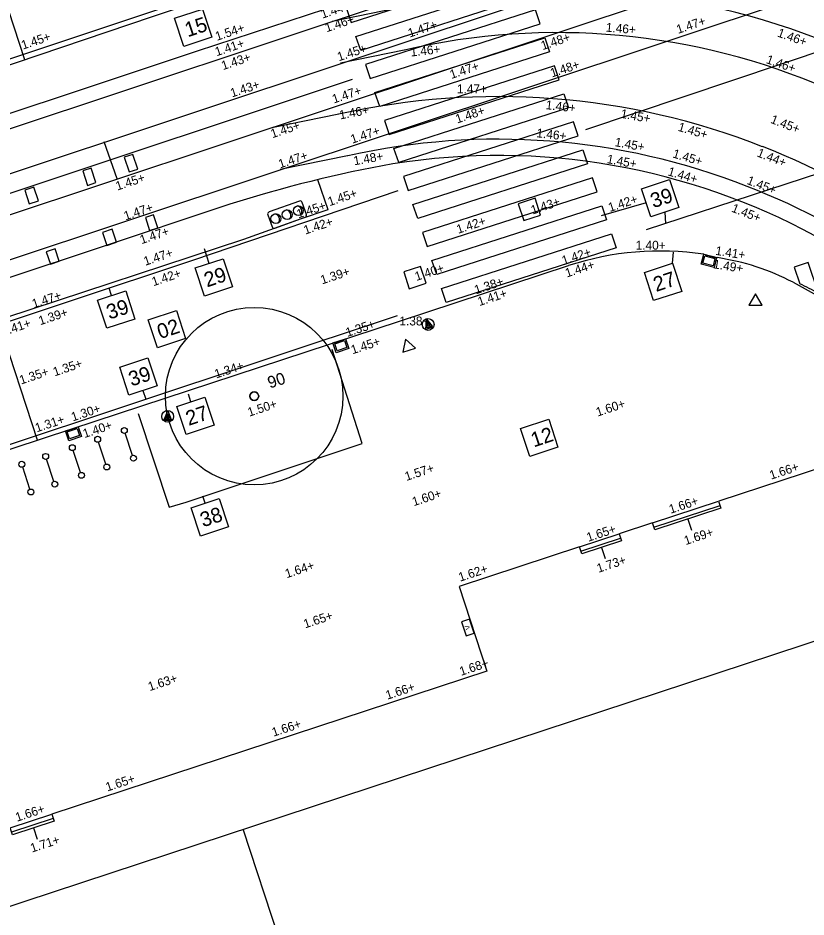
# Model space of a CAD drawing. Extents: x 122462 to 123306, y 485548 to 486417.
# Drawn here: x 122777.58 to 122804.23, y 486142.72 to 486173.11 of the extents above; entities that cross this region are included whole.
import ezdxf

# ---------------------------------------------------------------- set-up
doc = ezdxf.new("R2010")
doc.units = 0
for name, color, linetype in [('B-WE-AL-WERKGRENS-G', 7, 'Continuous'), ('B-WE-GR-BOOM_BOOMDIAMETER', 7, 'Continuous'), ('B-WE-KL-DATA_TELECOM_KAST-S', 7, 'Continuous'), ('B-WE-OG-HOOGTEPUNT-S', 7, 'Continuous'), ('B-WE-OG-TOPOGRAFIE_GEVELDETAIL-G', 7, 'Continuous'), ('B-WE-OG-TOPOKAART-G', 7, 'Continuous'), ('B-WE-VH-KANTOPSLUITING_TROTTOIRBAND', 7, 'Continuous'), ('iba7-verkeersbord rood', 7, 'Continuous'), ('Level 4', 7, 'Continuous'), ('V boomranden staal', 7, 'Continuous'), ('V Hoogtelijn', 7, 'Continuous'), ('V markering 1-1 10 cm', 7, 'Continuous'), ('V markering figuratie', 7, 'Continuous'), ('V markering ononderbroken streep 10 cm', 7, 'Continuous'), ('V materiaalscheiding algemeen', 7, 'Continuous'), ('V meubilair fietsenrek', 7, 'Continuous'), ('V meubilair trammast', 7, 'Continuous'), ('V meubilair verkeersbord', 7, 'Continuous'), ('V meubilair verkeerslicht', 7, 'Continuous'), ('V Rails', 7, 'Continuous'), ('V riool putdeksel', 7, 'Continuous'), ('V riool trottoirkolk', 7, 'Continuous'), ('V RWS-band 115-225x250 mm specie', 7, 'Continuous'), ('V trottoirband 180-200x250 mm specie', 7, 'Continuous'), ('X-WE-AL-TEKENBLAD-S', 7, 'Continuous')]:
    doc.layers.add(name, color=color, linetype=linetype)

msp = doc.modelspace()

# ---------------------------------------------------------------- linework, layer by layer
at = {"layer": 'B-WE-AL-WERKGRENS-G'}
msp.add_lwpolyline([(122857.632, 486078.279), (122830.484, 486160.606), (122900.937, 486183.81), (122887.855, 486222.555), (122665.445, 486149.273), (122678.196, 486110.449), (122807.072, 486152.895), (122835.324, 486068.154)], dxfattribs=at)
at = {"layer": 'B-WE-KL-DATA_TELECOM_KAST-S'}
msp.add_lwpolyline([(122792.581, 486152.704), (122792.738, 486152.229), (122793.004, 486152.317), (122792.847, 486152.792)], close=True, dxfattribs=at)
at = {"layer": 'B-WE-OG-TOPOGRAFIE_GEVELDETAIL-G'}
for p, q in [((122799.085, 486155.903), (122801.323, 486156.637)), ((122800.236, 486156.175), (122800.36, 486155.795)), ((122796.617, 486155.093), (122797.957, 486155.533)), ((122797.318, 486155.218), (122797.443, 486154.838)), ((122777.37, 486145.6), (122778.779, 486146.063)), ((122778.105, 486145.737), (122778.23, 486145.356))]:
    msp.add_line(p, q, dxfattribs=at)
for points in [[(122799.039, 486156.045), (122801.276, 486156.78), (122801.355, 486156.542), (122799.117, 486155.808)], [(122796.57, 486155.236), (122797.91, 486155.676), (122797.988, 486155.438), (122796.648, 486154.998)], [(122777.323, 486145.742), (122778.733, 486146.205), (122778.81, 486145.968), (122777.401, 486145.505)]]:
    msp.add_lwpolyline(points, close=True, dxfattribs=at)
at = {"layer": 'B-WE-OG-TOPOKAART-G'}
for points in [[(122810.445, 486142.778), (122812.82, 486143.569), (122807.709, 486158.89), (122801.277, 486156.78)], [(122799.039, 486156.045), (122797.91, 486155.675)], [(122796.57, 486155.236), (122792.499, 486153.9), (122793.442, 486151.038), (122778.732, 486146.205)]]:
    msp.add_lwpolyline(points, dxfattribs=at)
at = {"layer": 'B-WE-VH-KANTOPSLUITING_TROTTOIRBAND'}
msp.add_lwpolyline([(122800.773, 486165.127), (122801.235, 486165.011)], dxfattribs=at)
at = {"layer": 'iba7-verkeersbord rood'}
for radius in [3, 0.15]:
    msp.add_circle((122785.572, 486160.329), radius, dxfattribs=at)
for start, end in [(0, 180), (180, 0)]:
    msp.add_arc((122785.572, 486160.329), 0.15, start, end, dxfattribs=at)
at = {"layer": 'Level 4'}
msp.add_line((122787.335, 486139.177), (122785.198, 486145.691), dxfattribs=at)
at = {"layer": 'V boomranden staal'}
msp.add_lwpolyline([(122781.649, 486159.737), (122782.696, 486156.573), (122783.267, 486156.748), (122789.225, 486158.727), (122788.206, 486161.91)], dxfattribs=at)
at = {"layer": 'V Hoogtelijn'}
for points in [[(122776.534, 486175.586), (122777.809, 486171.703)], [(122776.897, 486162.888), (122778.227, 486158.855)]]:
    msp.add_lwpolyline(points, dxfattribs=at)
at = {"layer": 'V markering 1-1 10 cm'}
msp.add_line((122732.076, 486143.681), (122790.419, 486163.059), dxfattribs=at)
msp.add_lwpolyline([(122811.233, 486170.007), (122798.828, 486165.954)], dxfattribs=at)
at = {"layer": 'V markering figuratie'}
msp.add_line((122712.845, 486143.511), (122860.885, 486192.728), dxfattribs=at)
for points in [[(122788.851, 486172.962), (122794.597, 486174.813), (122794.436, 486175.287), (122788.69, 486173.436)], [(122794.918, 486173.866), (122789.172, 486172.015), (122789.012, 486172.488), (122794.758, 486174.339)], [(122789.494, 486171.068), (122795.24, 486172.919), (122795.079, 486173.392), (122789.333, 486171.541)], [(122795.561, 486171.972), (122789.815, 486170.121), (122789.654, 486170.594), (122795.4, 486172.445)], [(122790.136, 486169.173), (122795.882, 486171.024), (122795.721, 486171.498), (122789.975, 486169.647)], [(122796.203, 486170.077), (122790.457, 486168.226), (122790.297, 486168.7), (122796.043, 486170.551)], [(122790.779, 486167.279), (122796.525, 486169.13), (122796.364, 486169.604), (122790.618, 486167.753)], [(122796.846, 486168.183), (122791.1, 486166.332), (122790.939, 486166.806), (122796.685, 486168.657)], [(122791.421, 486165.385), (122797.167, 486167.236), (122797.006, 486167.71), (122791.26, 486165.859)], [(122797.488, 486166.289), (122791.742, 486164.438), (122791.582, 486164.911), (122797.328, 486166.762)], [(122797.809, 486165.342), (122792.063, 486163.491), (122791.903, 486163.964), (122797.649, 486165.815)]]:
    msp.add_lwpolyline(points, close=True, dxfattribs=at)
for points in [[(122781.463, 486168.502), (122781.175, 486168.407), (122781.343, 486167.906), (122781.634, 486168.003), (122781.463, 486168.502)], [(122780.056, 486168.04), (122779.775, 486167.949), (122779.937, 486167.453), (122780.219, 486167.547), (122780.056, 486168.04)], [(122778.124, 486167.393), (122777.815, 486167.291), (122777.967, 486166.827), (122778.282, 486166.933), (122778.124, 486167.393)], [(122782.316, 486166.021), (122782.171, 486166.461), (122781.89, 486166.369), (122782.035, 486165.927), (122782.316, 486166.021)], [(122780.909, 486165.535), (122780.763, 486165.976), (122780.446, 486165.866), (122780.592, 486165.426), (122780.909, 486165.535)], [(122778.98, 486164.888), (122778.842, 486165.306), (122778.541, 486165.204), (122778.678, 486164.787), (122778.98, 486164.888)], [(122804.647, 486163.81), (122804.306, 486164.844), (122803.832, 486164.686), (122804.017, 486164.126)]]:
    msp.add_lwpolyline(points, dxfattribs=at)
msp.add_arc((122793.654, 486142.673), 23.824, 62.5212, 64.2182, dxfattribs=at)
at = {"layer": 'V markering ononderbroken streep 10 cm'}
for points in [[(122782.506, 486173.456), (122769.669, 486169.188), (122753.621, 486163.883), (122729.113, 486155.773)], [(122796.786, 486169.34), (122805.08, 486172.122)], [(122728.941, 486151.077), (122760.57, 486161.6), (122777.147, 486167.134), (122788.89, 486171.042)], [(122790.431, 486167.268), (122783.519, 486164.927), (122758.686, 486156.675), (122742.703, 486151.362), (122729.592, 486147.018)]]:
    msp.add_lwpolyline(points, dxfattribs=at)
at = {"layer": 'V materiaalscheiding algemeen'}
for points in [[(122780.939, 486167.673), (122780.501, 486168.929)], [(122787.717, 486167.649), (122788.063, 486166.635)], [(122784.748, 486166.814), (122780.156, 486165.287)], [(122780.156, 486165.287), (122764.259, 486160.016), (122760.446, 486158.724), (122755.663, 486157.161), (122747.256, 486154.337), (122738.577, 486151.45), (122730.117, 486148.653), (122721.549, 486145.803), (122712.998, 486142.94), (122707.935, 486141.266)]]:
    msp.add_lwpolyline(points, dxfattribs=at)
for centre, radius, start, end in [((122793.815, 486145.927), 22.535, 24.1472, 99.0789), ((122797.88, 486125.633), 43.224, 100.1554, 107.687)]:
    msp.add_arc(centre, radius, start, end, dxfattribs=at)
at = {"layer": 'V meubilair fietsenrek'}
for p, q in [((122781.456, 486158.326), (122781.21, 486159.073)), ((122780.553, 486158.028), (122780.308, 486158.776)), ((122779.699, 486157.747), (122779.453, 486158.494)), ((122778.796, 486157.449), (122778.551, 486158.197)), ((122777.989, 486157.183), (122777.743, 486157.931))]:
    msp.add_line(p, q, dxfattribs=at)
for centre in [(122781.179, 486159.168), (122780.277, 486158.871), (122778.519, 486158.292), (122779.422, 486158.589), (122777.712, 486158.026), (122781.487, 486158.231), (122780.585, 486157.933), (122779.73, 486157.652), (122778.02, 486157.088), (122778.828, 486157.354)]:
    msp.add_circle(centre, 0.1, dxfattribs=at)
at = {"layer": 'V meubilair trammast'}
for points in [[(122802.293, 486163.399), (122802.743, 486163.399), (122802.518, 486163.789)], [(122790.594, 486161.814), (122791.022, 486161.954), (122790.687, 486162.254)]]:
    msp.add_lwpolyline(points, close=True, dxfattribs=at)
at = {"layer": 'V meubilair verkeersbord'}
for points in [[(122791.615, 486162.66), (122791.375, 486162.581), (122791.395, 486162.928), (122791.593, 486162.693), (122791.417, 486162.635), (122791.422, 486162.847), (122791.525, 486162.713), (122791.459, 486162.691), (122791.459, 486162.733), (122791.445, 486162.781)], [(122782.77, 486159.507), (122782.518, 486159.507), (122782.645, 486159.83), (122782.759, 486159.545), (122782.574, 486159.545), (122782.645, 486159.745), (122782.701, 486159.585), (122782.632, 486159.585), (122782.645, 486159.625), (122782.646, 486159.675)]]:
    msp.add_lwpolyline(points, dxfattribs=at)
for centre in [(122791.453, 486162.752), (122782.645, 486159.645)]:
    msp.add_circle(centre, 0.2, dxfattribs=at)
at = {"layer": 'V meubilair verkeerslicht'}
for points in [[(122787.1, 486166.921), (122786.075, 486166.556)], [(122787.34, 486166.469), (122787.196, 486166.876)], [(122786.03, 486166.461), (122786.174, 486166.054)], [(122786.27, 486166.009), (122787.295, 486166.374)]]:
    msp.add_lwpolyline(points, dxfattribs=at)
for centre in [(122786.685, 486166.465), (122787.061, 486166.599), (122786.303, 486166.329)]:
    msp.add_circle(centre, 0.166, dxfattribs=at)
for centre, radius, start, end in [((122787.125, 486166.851), 0.075, 19.6008, 109.6008), ((122786.62, 486166.439), 0.191, 323.5512, 80.5247), ((122786.996, 486166.573), 0.191, 323.5512, 80.5247), ((122786.1, 486166.486), 0.075, 109.6008, 199.6008), ((122786.238, 486166.303), 0.191, 323.5512, 80.5247), ((122787.27, 486166.444), 0.075, 289.6008, 19.6008), ((122786.245, 486166.079), 0.075, 199.6008, 289.6008)]:
    msp.add_arc(centre, radius, start, end, dxfattribs=at)
at = {"layer": 'V Rails'}
for p, q in [((122714.919, 486148.627), (122859.557, 486196.72)), ((122715.373, 486147.26), (122860.011, 486195.354)), ((122712.39, 486144.878), (122860.43, 486194.095)), ((122790.351, 486173.434), (122788.203, 486172.994)), ((122790.639, 486172.024), (122788.491, 486171.584)), ((122788.436, 486169.86), (122786.166, 486169.397)), ((122788.724, 486168.45), (122786.454, 486167.987))]:
    msp.add_line(p, q, dxfattribs=at)
for centre, radius, start, end in [((122795.822, 486149.654), 24.402, 66.5251, 103.0007), ((122795.822, 486149.654), 22.962, 66.5251, 103.0007), ((122793.805, 486145.905), 24.549, 68.6008, 102.6648), ((122793.805, 486145.905), 23.109, 68.6008, 102.6648), ((122793.991, 486146.126), 24.276, 38.9361, 68.8275), ((122793.991, 486146.126), 22.836, 38.9361, 68.8275)]:
    msp.add_arc(centre, radius, start, end, dxfattribs=at)
at = {"layer": 'V riool putdeksel'}
for points in [[(122794.686, 486166.264), (122795.256, 486166.45), (122795.07, 486167.02), (122794.5, 486166.834)], [(122790.812, 486163.96), (122791.382, 486164.146), (122791.196, 486164.716), (122790.626, 486164.53)]]:
    msp.add_lwpolyline(points, close=True, dxfattribs=at)
at = {"layer": 'V riool trottoirkolk'}
for p, q in [((122800.686, 486164.788), (122800.771, 486165.128)), ((122800.771, 486165.128), (122801.208, 486165.018)), ((122800.82, 486165.116), (122800.818, 486165.111)), ((122800.826, 486165.099), (122800.871, 486165.087)), ((122800.871, 486165.087), (122800.903, 486165.079)), ((122800.917, 486165.091), (122800.915, 486165.086)), ((122800.941, 486165.085), (122800.94, 486165.08)), ((122801.122, 486164.679), (122800.686, 486164.788)), ((122800.947, 486165.068), (122801.025, 486165.049)), ((122801.038, 486165.061), (122801.037, 486165.056)), ((122801.062, 486165.055), (122801.061, 486165.05)), ((122801.068, 486165.038), (122801.146, 486165.018)), ((122801.208, 486165.018), (122801.122, 486164.679)), ((122801.159, 486165.03), (122801.158, 486165.025)), ((122788.232, 486162.129), (122788.66, 486162.269)), ((122788.342, 486161.796), (122788.232, 486162.129)), ((122788.28, 486162.144), (122788.281, 486162.14)), ((122788.294, 486162.133), (122788.339, 486162.148)), ((122788.339, 486162.148), (122788.37, 486162.158)), ((122788.375, 486162.176), (122788.376, 486162.171)), ((122788.399, 486162.183), (122788.4, 486162.179)), ((122788.413, 486162.172), (122788.489, 486162.197)), ((122788.494, 486162.215), (122788.495, 486162.21)), ((122788.517, 486162.222), (122788.519, 486162.218)), ((122788.532, 486162.211), (122788.608, 486162.236)), ((122788.612, 486162.254), (122788.614, 486162.249)), ((122788.66, 486162.269), (122788.769, 486161.937)), ((122788.769, 486161.937), (122788.342, 486161.796)), ((122779.189, 486159.154), (122779.616, 486159.294)), ((122779.298, 486158.821), (122779.189, 486159.154)), ((122779.236, 486159.169), (122779.238, 486159.165)), ((122779.25, 486159.158), (122779.295, 486159.173)), ((122779.295, 486159.173), (122779.326, 486159.183)), ((122779.331, 486159.201), (122779.333, 486159.196)), ((122779.355, 486159.209), (122779.357, 486159.204)), ((122779.369, 486159.197), (122779.445, 486159.222)), ((122779.45, 486159.24), (122779.452, 486159.235)), ((122779.474, 486159.248), (122779.475, 486159.243)), ((122779.488, 486159.236), (122779.564, 486159.261)), ((122779.569, 486159.279), (122779.57, 486159.274)), ((122779.616, 486159.294), (122779.726, 486158.962)), ((122779.726, 486158.962), (122779.298, 486158.821))]:
    msp.add_line(p, q, dxfattribs=at)
for points in [[(122801.086, 486164.739), (122800.747, 486164.825), (122800.807, 486165.067), (122801.147, 486164.982)], [(122788.706, 486161.969), (122788.374, 486161.859), (122788.296, 486162.097), (122788.628, 486162.206)], [(122779.663, 486158.994), (122779.33, 486158.885), (122779.252, 486159.122), (122779.584, 486159.231)]]:
    msp.add_lwpolyline(points, close=True, dxfattribs=at)
for centre, start, end in [((122800.828, 486165.108), 165.9054, 255.9054), ((122800.906, 486165.089), 255.9054, 345.9054), ((122800.949, 486165.078), 165.9054, 255.9054), ((122801.027, 486165.058), 255.9054, 345.9054), ((122801.071, 486165.047), 165.9054, 255.9054), ((122801.148, 486165.028), 255.9054, 345.9054), ((122788.291, 486162.143), 198.2066, 288.2066), ((122788.367, 486162.168), 288.2066, 18.2066), ((122788.41, 486162.182), 198.2066, 288.2066), ((122788.486, 486162.207), 288.2066, 18.2066), ((122788.528, 486162.221), 198.2066, 288.2066), ((122788.604, 486162.246), 288.2066, 18.2066), ((122779.247, 486159.168), 198.2066, 288.2066), ((122779.323, 486159.193), 288.2066, 18.2066), ((122779.366, 486159.207), 198.2066, 288.2066), ((122779.442, 486159.232), 288.2066, 18.2066), ((122779.485, 486159.246), 198.2066, 288.2066), ((122779.561, 486159.271), 288.2066, 18.2066)]:
    msp.add_arc(centre, 0.01, start, end, dxfattribs=at)
at = {"layer": 'V RWS-band 115-225x250 mm specie'}
msp.add_lwpolyline([(122788.059, 486166.632), (122787.124, 486166.306), (122785.206, 486165.623), (122777.128, 486162.968), (122760.015, 486157.342), (122740.955, 486150.951), (122719.987, 486144.031), (122708.301, 486140.155)], dxfattribs=at)
at = {"layer": 'V trottoirband 180-200x250 mm specie'}
for points in [[(122764.995, 486167.464), (122774.458, 486170.57), (122782.134, 486173.165), (122791.772, 486176.363), (122801.583, 486179.598)], [(122802.843, 486178.897), (122803.005, 486178.403), (122796.653, 486176.321), (122790.145, 486174.137), (122787.981, 486173.414), (122783.643, 486171.985), (122782.562, 486171.633), (122774.188, 486168.85), (122765.631, 486166.001), (122757.287, 486163.217), (122748.482, 486160.287), (122740.076, 486157.459), (122731.818, 486154.747)], [(122790.481, 486162.869), (122796.203, 486164.742)], [(122803.794, 486164.177), (122806.455, 486162.709)], [(122772.378, 486156.913), (122779.402, 486159.225), (122790.481, 486162.869)]]:
    msp.add_lwpolyline(points, dxfattribs=at)
for centre, radius, start, end in [((122799.308, 486155.205), 10.03, 81.5995, 108.0315), ((122800.038, 486156.995), 8.104, 62.3906, 81.5069)]:
    msp.add_arc(centre, radius, start, end, dxfattribs=at)
at = {"layer": 'X-WE-AL-TEKENBLAD-S'}
for p, q in [((122798.824, 486166.862), (122797.304, 486166.421)), ((122799.456, 486166.544), (122799.48, 486166.161)), ((122784.05, 486164.818), (122783.887, 486165.312)), ((122799.714, 486164.821), (122799.75, 486165.191)), ((122780.75, 486163.729), (122780.667, 486163.979)), ((122781.81, 486160.517), (122781.905, 486160.231)), ((122783.431, 486160.138), (122783.347, 486160.393)), ((122783.916, 486156.708), (122783.839, 486156.943))]:
    msp.add_line(p, q, dxfattribs=at)
for points in [[(122782.875, 486173.101), (122783.825, 486173.414), (122784.138, 486172.464), (122783.189, 486172.151)], [(122798.668, 486167.337), (122799.617, 486167.65), (122799.931, 486166.701), (122798.981, 486166.387)], [(122783.575, 486164.661), (122784.525, 486164.974), (122784.838, 486164.025), (122783.888, 486163.711)], [(122798.764, 486164.508), (122799.714, 486164.821), (122800.027, 486163.871), (122799.078, 486163.558)], [(122780.275, 486163.572), (122781.225, 486163.886), (122781.538, 486162.936), (122780.589, 486162.623)], [(122781.989, 486162.912), (122782.939, 486163.226), (122783.252, 486162.276), (122782.303, 486161.963)], [(122781.022, 486161.31), (122781.972, 486161.623), (122782.285, 486160.673), (122781.335, 486160.36)], [(122782.957, 486159.981), (122783.906, 486160.294), (122784.22, 486159.345), (122783.27, 486159.031)], [(122794.579, 486159.237), (122795.529, 486159.551), (122795.842, 486158.601), (122794.892, 486158.288)], [(122783.442, 486156.551), (122784.391, 486156.864), (122784.705, 486155.915), (122783.755, 486155.601)]]:
    msp.add_lwpolyline(points, close=True, dxfattribs=at)

# ---------------------------------------------------------------- texts
at = {"layer": 'B-WE-GR-BOOM_BOOMDIAMETER'}
msp.add_text('90', height=0.4, rotation=17.9781, dxfattribs=at).set_placement((122786.099, 486160.584))
at = {"layer": 'B-WE-KL-DATA_TELECOM_KAST-S'}
msp.add_text('V', height=0.16, rotation=108.2365, dxfattribs=at).set_placement((122792.88, 486152.461))
at = {"layer": 'B-WE-OG-HOOGTEPUNT-S'}
for s, rotation, p in [('1.44+', 18.3786, (122787.878, 486173.088)), ('1.46+', 18.3414, (122788.02, 486172.629)), ('1.47+', 18.3717, (122799.905, 486172.572)), ('1.54+', 18.3786, (122784.312, 486172.339)), ('1.47+', 18.3414, (122790.827, 486172.448)), ('1.46+', 354.9852, (122797.452, 486172.653)), ('1.46+', 340.697, (122803.238, 486172.49)), ('1.45+', 18.4074, (122777.752, 486172.042)), ('1.48+', 18.371, (122795.324, 486172.024)), ('1.41+', 18.3786, (122784.302, 486171.816)), ('1.45+', 18.3414, (122788.435, 486171.646)), ('1.46+', 6.4053, (122790.871, 486171.807)), ('1.43+', 18.3786, (122784.517, 486171.347)), ('1.46+', 340.697, (122802.86, 486171.592)), ('1.47+', 18.3718, (122792.241, 486171.048)), ('1.48+', 18.371, (122795.639, 486171.099)), ('1.43+', 18.3786, (122784.821, 486170.423)), ('1.47+', 18.3718, (122788.264, 486170.218)), ('1.46+', 353.6293, (122795.418, 486170.032)), ('1.46+', 10.6368, (122788.476, 486169.681)), ('1.48+', 18.3718, (122792.435, 486169.544)), ('1.45+', 349.7649, (122797.945, 486169.743)), ('1.45+', 338.653, (122803.008, 486169.573)), ('1.45+', 18.3718, (122786.185, 486169.047)), ('1.47+', 18.3745, (122788.887, 486168.861)), ('1.46+', 353.6293, (122795.104, 486169.082)), ('1.45+', 343.6105, (122799.879, 486169.303)), ('1.45+', 349.7649, (122797.748, 486168.782)), ('1.47+', 18.3718, (122786.447, 486168.024)), ('1.48+', 9.9863, (122788.956, 486168.131)), ('1.45+', 349.7649, (122797.479, 486168.209)), ('1.45+', 343.6105, (122799.7, 486168.402)), ('1.44+', 338.653, (122802.548, 486168.439)), ('1.44+', 343.6105, (122799.536, 486167.798)), ('1.45+', 18.4023, (122780.943, 486167.276)), ('1.45+', 338.653, (122802.205, 486167.509)), ('1.45+', 18.5122, (122788.118, 486166.75)), ('1.43+', 18.125, (122794.982, 486166.466)), ('1.42+', 18.125, (122797.6, 486166.553)), ('1.47+', 18.4023, (122781.218, 486166.267)), ('1.45+', 18.125, (122787.062, 486166.334)), ('1.45+', 338.653, (122801.687, 486166.572)), ('1.42+', 18.125, (122787.298, 486165.79)), ('1.42+', 18.125, (122792.469, 486165.815)), ('1.47+', 18.4023, (122781.761, 486165.463)), ('1.41+', 351.1237, (122801.151, 486165.108)), ('1.47+', 18.4023, (122781.888, 486164.735)), ('1.42+', 18.125, (122796.028, 486164.761)), ('1.44+', 18.125, (122796.143, 486164.338)), ('1.49+', 351.1237, (122801.079, 486164.654)), ('1.42+', 18.4023, (122782.164, 486164.043)), ('1.39+', 18.125, (122787.868, 486164.106)), ('1.40+', 18.125, (122791.058, 486164.221)), ('1.38+', 18.125, (122793.07, 486163.77)), ('1.41+', 18.125, (122793.185, 486163.372)), ('1.47+', 18.1942, (122778.113, 486163.298)), ('1.39+', 18.1942, (122778.334, 486162.725)), ('1.41+', 18.2066, (122777.083, 486162.361)), ('1.35+', 18.125, (122788.72, 486162.329)), ('1.45+', 18.125, (122788.897, 486161.742)), ('1.35+', 18.1942, (122778.823, 486160.998)), ('1.34+', 18.2066, (122784.285, 486160.925)), ('1.35+', 18.2066, (122777.687, 486160.721)), ('1.30+', 18.1942, (122779.438, 486159.474)), ('1.50+', 18.2066, (122785.405, 486159.632)), ('1.60+', 18.187, (122797.183, 486159.638)), ('1.31+', 18.2066, (122778.22, 486159.105)), ('1.40+', 18.1942, (122779.833, 486158.91)), ('1.57+', 18.187, (122790.719, 486157.461)), ('1.66+', 18.187, (122803.05, 486157.504)), ('1.60+', 18.187, (122790.968, 486156.607)), ('1.66+', 18.187, (122799.653, 486156.353)), ('1.65+', 18.187, (122796.867, 486155.403)), ('1.69+', 18.187, (122800.163, 486155.294)), ('1.73+', 18.187, (122797.212, 486154.355)), ('1.64+', 18.1571, (122786.67, 486154.174)), ('1.62+', 18.187, (122792.534, 486154.056)), ('1.65+', 18.1571, (122787.294, 486152.476)), ('1.68+', 18.187, (122792.566, 486150.872)), ('1.63+', 18.1571, (122782.037, 486150.357)), ('1.66+', 18.187, (122790.072, 486150.066)), ('1.66+', 18.1571, (122786.224, 486148.815)), ('1.65+', 18.187, (122780.604, 486146.964)), ('1.66+', 18.187, (122777.552, 486145.943)), ('1.71+', 18.187, (122778.057, 486144.899))]:
    msp.add_text(s, height=0.3, rotation=rotation, dxfattribs=at).set_placement(p)
for s, p in [('1.47+', (122792.426, 486170.565)), ('1.40+', (122798.469, 486165.281)), ('1.38+', (122790.481, 486162.719))]:
    msp.add_text(s, height=0.3, dxfattribs=at).set_placement(p)
at = {"layer": 'X-WE-AL-TEKENBLAD-S'}
for s, p in [('15', (122783.322, 486172.458)), ('39', (122799.066, 486166.679)), ('29', (122783.973, 486164.003)), ('27', (122799.163, 486163.849)), ('39', (122780.673, 486162.914)), ('02', (122782.387, 486162.254)), ('39', (122781.42, 486160.651)), ('27', (122783.355, 486159.323)), ('12', (122795.024, 486158.595)), ('38', (122783.84, 486155.893))]:
    msp.add_text(s, height=0.5, rotation=18.2603, dxfattribs=at).set_placement(p)

doc.saveas('drawing.dxf')
